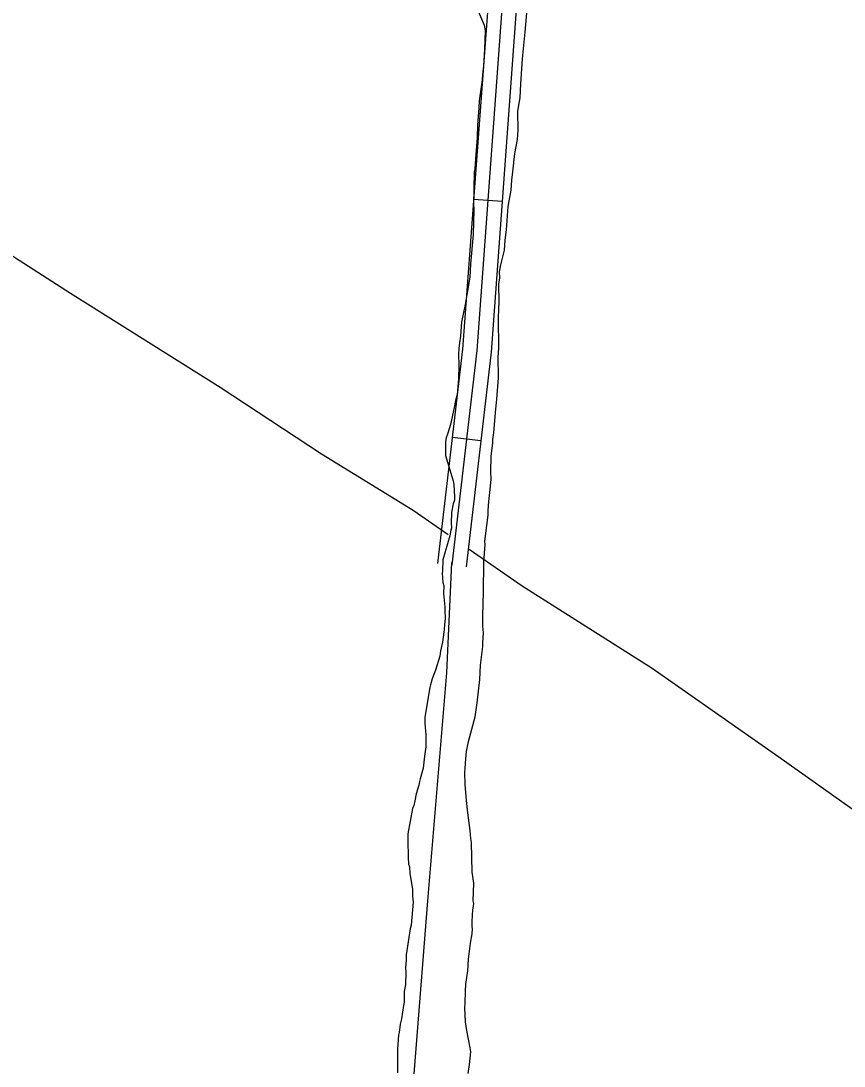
# Model space of a CAD drawing. Extents: x 3715084 to 3753216, y 488173 to 513963.
# Drawn here: x 3721106 to 3721965, y 496938 to 498029 of the extents above; entities that cross this region are included whole.
import ezdxf

# ---------------------------------------------------------------- set-up
doc = ezdxf.new("R2010")
doc.units = 0
for name, color, linetype in [('V-ROAD-CNTR', 7, 'Continuous'), ('V-SITE-VEGE', 7, 'Continuous'), ('V-TOPO-SHOR', 7, 'Continuous')]:
    doc.layers.add(name, color=color, linetype=linetype)

msp = doc.modelspace()

# ---------------------------------------------------------------- linework, layer by layer
at = {"layer": 'V-ROAD-CNTR'}
for p, q in [((3721608.3, 497840.3), (3721578.4, 497842.5)), ((3721585.9, 497590.7), (3721556.1, 497594.2))]:
    msp.add_line(p, q, dxfattribs=at)
for points in [[(3721770.4, 499378.1), (3721757.8, 499341.2), (3721723.5, 499243.6), (3721697.9, 499173.6), (3721685.3, 499107.2), (3721667.4, 498946.8), (3721646.9, 498656.1), (3721620.1, 498337.9), (3721593.9, 498052.5), (3721566.9, 497686.1), (3721540.8, 497462.7)], [(3721784.6, 499373.2), (3721771.9, 499336.2), (3721737.6, 499238.5), (3721712.4, 499169.6), (3721700.2, 499105), (3721682.3, 498945.4), (3721661.8, 498654.9), (3721635.1, 498336.6), (3721608.8, 498051.2), (3721581.8, 497684.7), (3721555.7, 497461)], [(3721798.8, 499368.3), (3721786.1, 499331.3), (3721751.8, 499233.5), (3721726.9, 499165.6), (3721715, 499102.7), (3721697.3, 498944), (3721676.8, 498653.8), (3721650, 498335.3), (3721623.8, 498050), (3721596.7, 497683.2), (3721570.6, 497459.2)], [(3721555.6, 497463.7), (3721550.2, 497348.3), (3721530.4, 497110.6), (3721512.9, 496890.1), (3721504.5, 496719.5)]]:
    msp.add_lwpolyline(points, dxfattribs=at)
at = {"layer": 'V-SITE-VEGE'}
for p, q in [((3721632.3, 498017.2), (3721635.4, 498053.6)), ((3721581.9, 498042.4), (3721589.6, 498024.3)), ((3721589.6, 498024.3), (3721590.5, 498018.8)), ((3721590.5, 498018.8), (3721590, 497999.3)), ((3721629.6, 497989.4), (3721632.3, 498017.2)), ((3721590, 497999.3), (3721589, 497981.9)), ((3721627.9, 497963.3), (3721629.6, 497989.4)), ((3721587.7, 497972.7), (3721587.6, 497967.2)), ((3721588.3, 497975.9), (3721587.7, 497972.7)), ((3721589, 497981.9), (3721588.3, 497975.9)), ((3721587.6, 497967.2), (3721584.3, 497945.6)), ((3721627.1, 497948.6), (3721627.9, 497963.3)), ((3721584.3, 497945.6), (3721584.1, 497938)), ((3721624.7, 497934.4), (3721625.6, 497940.9)), ((3721625.6, 497940.9), (3721627.1, 497948.6)), ((3721584.1, 497938), (3721582.6, 497920.1)), ((3721625.1, 497914.8), (3721624.7, 497934.4)), ((3721582.6, 497920.1), (3721582.2, 497907)), ((3721582.2, 497907), (3721580.6, 497884.8)), ((3721624.2, 497905), (3721625.1, 497914.8)), ((3721621.7, 497890.3), (3721624.2, 497905)), ((3721580.6, 497884.8), (3721579.8, 497874.5)), ((3721619.4, 497871.2), (3721621.7, 497890.3)), ((3721579.8, 497874.5), (3721579.2, 497871.8)), ((3721579.2, 497871.8), (3721578.7, 497853.3)), ((3721617.6, 497852.2), (3721618.5, 497862.5)), ((3721618.5, 497862.5), (3721619.4, 497871.2)), ((3721578.7, 497853.3), (3721578.3, 497838.1)), ((3721614.6, 497835.3), (3721617.6, 497852.2)), ((3721578.7, 497832.1), (3721578, 497806)), ((3721578.3, 497838.1), (3721578.7, 497832.1)), ((3721612.9, 497810.8), (3721614.6, 497835.3)), ((3721611.5, 497799.9), (3721612.9, 497810.8)), ((3721578, 497806), (3721575.1, 497775.1)), ((3721610.6, 497789.5), (3721611.5, 497799.9)), ((3721607.1, 497774.2), (3721610.6, 497789.5)), ((3721575.1, 497775.1), (3721574.7, 497761.5)), ((3721605.6, 497767.1), (3721607.1, 497774.2)), ((3721605.8, 497760.6), (3721605.6, 497767.1)), ((3721574.7, 497761.5), (3721569.6, 497732.8)), ((3721604.8, 497754.1), (3721605.8, 497760.6)), ((3721605.2, 497735.1), (3721604.8, 497754.1)), ((3721569.6, 497732.8), (3721565.9, 497714.4)), ((3721604.7, 497728.5), (3721605.2, 497735.1)), ((3721604.4, 497718.7), (3721604.7, 497728.5)), ((3721565.9, 497714.4), (3721565.1, 497705.2)), ((3721605, 497687.2), (3721604.4, 497718.7)), ((3721565, 497699.8), (3721563.7, 497692.8)), ((3721565.1, 497705.2), (3721565, 497699.8)), ((3721563.7, 497692.8), (3721563, 497686.8)), ((3721563, 497686.8), (3721562.9, 497680.8)), ((3721562.9, 497680.8), (3721563.1, 497669.4)), ((3721604.1, 497678), (3721605, 497687.2)), ((3721604.5, 497656.2), (3721604.1, 497678)), ((3721563.1, 497669.4), (3721562.8, 497655.3)), ((3721562.8, 497655.3), (3721561.2, 497639)), ((3721602.8, 497633.9), (3721604.5, 497656.2)), ((3721561.2, 497639), (3721559.5, 497632.5)), ((3721601.4, 497620.3), (3721602.8, 497633.9)), ((3721558.2, 497625.5), (3721554.5, 497607.6)), ((3721559.5, 497632.5), (3721558.2, 497625.5)), ((3721599.6, 497599.1), (3721601.4, 497620.3)), ((3721554.5, 497607.6), (3721551.5, 497598.5)), ((3721549.8, 497593.6), (3721549.1, 497589.8)), ((3721549.1, 497589.8), (3721549.3, 497575.1)), ((3721551.5, 497598.5), (3721549.8, 497593.6)), ((3721598.7, 497592), (3721599.6, 497599.1)), ((3721598.7, 497588.2), (3721598.7, 497592)), ((3721596.8, 497574.5), (3721598.7, 497588.2)), ((3721549.3, 497575.1), (3721555.8, 497553.2)), ((3721596.6, 497558.2), (3721596.8, 497574.5)), ((3721596.8, 497550.6), (3721596.6, 497558.2)), ((3721555.8, 497553.2), (3721557.3, 497548.8)), ((3721557.3, 497548.8), (3721557.8, 497545)), ((3721595.9, 497539.7), (3721596.8, 497550.6)), ((3721557.8, 497545), (3721558.5, 497532)), ((3721594.5, 497527.2), (3721595.9, 497539.7)), ((3721557.2, 497524.9), (3721555.4, 497515.7)), ((3721558.4, 497528.7), (3721557.2, 497524.9)), ((3721558.5, 497532), (3721558.4, 497528.7)), ((3721593.6, 497517.9), (3721594.5, 497527.2)), ((3721555.4, 497515.7), (3721555.1, 497504.9)), ((3721592.3, 497502.1), (3721593.7, 497513)), ((3721593.7, 497513), (3721593.6, 497517.9)), ((3721555.1, 497504.9), (3721555.5, 497499.4)), ((3721590.4, 497485.8), (3721592.3, 497502.1)), ((3721553.7, 497491.3), (3721546.5, 497466.5)), ((3721554.9, 497497.3), (3721553.7, 497491.3)), ((3721555.5, 497499.4), (3721554.9, 497497.3)), ((3721589.2, 497464), (3721590.5, 497482.5)), ((3721590.5, 497482.5), (3721590.4, 497485.8)), ((3721546.5, 497466.5), (3721546.2, 497454.5)), ((3721588.7, 497432.5), (3721589.2, 497464)), ((3721546.2, 497454.5), (3721545.6, 497452.4)), ((3721545.6, 497452.4), (3721546.4, 497442.6)), ((3721546.4, 497442.6), (3721547.4, 497439.3)), ((3721547.4, 497439.3), (3721547.2, 497431.1)), ((3721547.2, 497431.1), (3721548.5, 497417.5)), ((3721588.1, 497408), (3721588.7, 497432.5)), ((3721548.5, 497417.5), (3721548.4, 497414.2)), ((3721548.7, 497405), (3721548, 497398.5)), ((3721548.4, 497414.2), (3721548.7, 497405)), ((3721588.3, 497397.2), (3721588.1, 497408)), ((3721547.9, 497393.6), (3721547.3, 497390.9)), ((3721548, 497398.5), (3721547.9, 497393.6)), ((3721589, 497390.1), (3721588.3, 497397.2)), ((3721547.3, 497390.9), (3721545.9, 497380.6)), ((3721588.1, 497379.8), (3721589, 497390.1)), ((3721544.1, 497371.4), (3721543.4, 497366)), ((3721545.9, 497380.6), (3721544.1, 497371.4)), ((3721585.8, 497356.3), (3721588.2, 497376)), ((3721588.2, 497376), (3721588.1, 497379.8)), ((3721543.4, 497366), (3721538.7, 497351.4)), ((3721538.7, 497351.4), (3721535.2, 497342.3)), ((3721585, 497341.6), (3721585.8, 497356.3)), ((3721535.2, 497342.3), (3721533.4, 497335.8)), ((3721582.2, 497317.1), (3721585, 497341.6)), ((3721532.8, 497333.1), (3721527.6, 497302.2)), ((3721533.4, 497335.8), (3721532.8, 497333.1)), ((3721580.3, 497302.4), (3721582.2, 497317.1)), ((3721527.6, 497302.2), (3721527.5, 497295.7)), ((3721527.5, 497295.7), (3721528.8, 497283.7)), ((3721573.2, 497276.7), (3721580.3, 497302.4)), ((3721528.8, 497283.7), (3721528.5, 497271.2)), ((3721571.2, 497266.4), (3721573.2, 497276.7)), ((3721528.5, 497271.2), (3721527.1, 497261.5)), ((3721570.3, 497258.7), (3721571.2, 497266.4)), ((3721527.1, 497261.5), (3721525.7, 497249)), ((3721569.5, 497244), (3721570.3, 497258.7)), ((3721525.7, 497249), (3721522.7, 497237.7)), ((3721569.7, 497232.1), (3721569.5, 497244)), ((3721521.5, 497231.2), (3721518.5, 497222)), ((3721522.1, 497234.9), (3721521.5, 497231.2)), ((3721522.7, 497237.7), (3721522.1, 497234.9)), ((3721571.1, 497215.3), (3721569.7, 497232.1)), ((3721518.5, 497222), (3721517.2, 497215)), ((3721516, 497210.1), (3721514.9, 497206.9)), ((3721517.2, 497215), (3721516, 497210.1)), ((3721572.5, 497202.2), (3721571.1, 497215.3)), ((3721514.9, 497206.9), (3721509.8, 497180.4)), ((3721575, 497183.8), (3721572.5, 497202.2)), ((3721509.8, 497180.4), (3721509.7, 497173.3)), ((3721575.7, 497175.7), (3721575, 497183.8)), ((3721576.3, 497171.3), (3721575.7, 497175.7)), ((3721509.7, 497173.3), (3721510.3, 497155.9)), ((3721576.9, 497140.4), (3721576.3, 497171.3)), ((3721510.3, 497155.9), (3721510.7, 497148.8)), ((3721510.7, 497148.8), (3721511.7, 497146.1)), ((3721511.7, 497146.1), (3721512, 497139)), ((3721512, 497139), (3721514.9, 497122.6)), ((3721578.8, 497129), (3721576.9, 497140.4)), ((3721514.9, 497122.6), (3721514.7, 497115.5)), ((3721578.1, 497110.5), (3721578.8, 497129)), ((3721514.7, 497115.5), (3721515.6, 497109)), ((3721578.7, 497107.8), (3721578.1, 497110.5)), ((3721515.6, 497109), (3721513.4, 497085.1)), ((3721577.3, 497095.8), (3721577.7, 497100.7)), ((3721577.7, 497100.7), (3721578.7, 497107.8)), ((3721576.9, 497088.2), (3721577.3, 497095.8)), ((3721576.9, 497083.8), (3721576.9, 497088.2)), ((3721512.2, 497081.3), (3721508.3, 497054.3)), ((3721513.4, 497085.1), (3721512.2, 497081.3)), ((3721577.5, 497081.1), (3721576.9, 497083.8)), ((3721577.1, 497076.2), (3721577.5, 497081.1)), ((3721573.3, 497049.5), (3721575.1, 497066.4)), ((3721575.1, 497066.4), (3721577.1, 497076.2)), ((3721508.1, 497049.4), (3721507.3, 497040.1)), ((3721508.3, 497054.3), (3721508.1, 497049.4)), ((3721572.4, 497037.5), (3721573.3, 497049.5)), ((3721507.3, 497040.1), (3721507.8, 497036.3)), ((3721507.8, 497036.3), (3721507.4, 497022.7)), ((3721570.5, 497023.4), (3721572.4, 497037.5)), ((3721507.4, 497022.7), (3721506.2, 497015.7)), ((3721570.1, 497016.3), (3721570.5, 497023.4)), ((3721506.2, 497015.7), (3721505.9, 497004.8)), ((3721569.8, 497003.8), (3721570.1, 497016.3)), ((3721505.3, 497001.1), (3721503.3, 496987.5)), ((3721505.9, 497004.8), (3721505.3, 497001.1)), ((3721569.3, 496998.9), (3721569.8, 497003.8)), ((3721570.2, 496984.2), (3721569.3, 496998.9)), ((3721502, 496981.6), (3721500.7, 496972.9)), ((3721503.3, 496987.5), (3721502, 496981.6)), ((3721571.4, 496975), (3721570.2, 496984.2)), ((3721500.1, 496970.2), (3721499.2, 496956.1)), ((3721500.7, 496972.9), (3721500.1, 496970.2)), ((3721575, 496957.1), (3721571.4, 496975)), ((3721575.7, 496952.8), (3721575, 496957.1)), ((3721499.2, 496956.1), (3721499, 496948.5)), ((3721499, 496948.5), (3721499, 496945.8)), ((3721499, 496945.8), (3721499.1, 496931.1)), ((3721574.3, 496939.7), (3721575.7, 496952.8)), ((3721572.8, 496930.4), (3721574.3, 496939.7))]:
    msp.add_line(p, q, dxfattribs=at)
at = {"layer": 'V-TOPO-SHOR'}
for points in [[(3721551.9, 497492.6), (3721515.4, 497517.8), (3721419.9, 497576.5), (3721313.9, 497646.2), (3721157.8, 497744.3), (3721044.5, 497817), (3720949.4, 497884.7), (3720859.3, 497945.7), (3720795.4, 497984.6), (3720747.9, 498014.4), (3720727.1, 498028.6)], [(3723254.9, 496697.9), (3723066.7, 496771.9), (3722887.7, 496835.3), (3722729.5, 496896.3), (3722552.3, 496965.1), (3722379.7, 497024.1), (3722256.2, 497066.8), (3722138, 497115.1), (3722078, 497137.4), (3722028.7, 497167.2), (3721897, 497260.3), (3721764.8, 497353), (3721629.2, 497438.8), (3721573.8, 497477.3)]]:
    msp.add_lwpolyline(points, dxfattribs=at)

doc.saveas('drawing.dxf')
